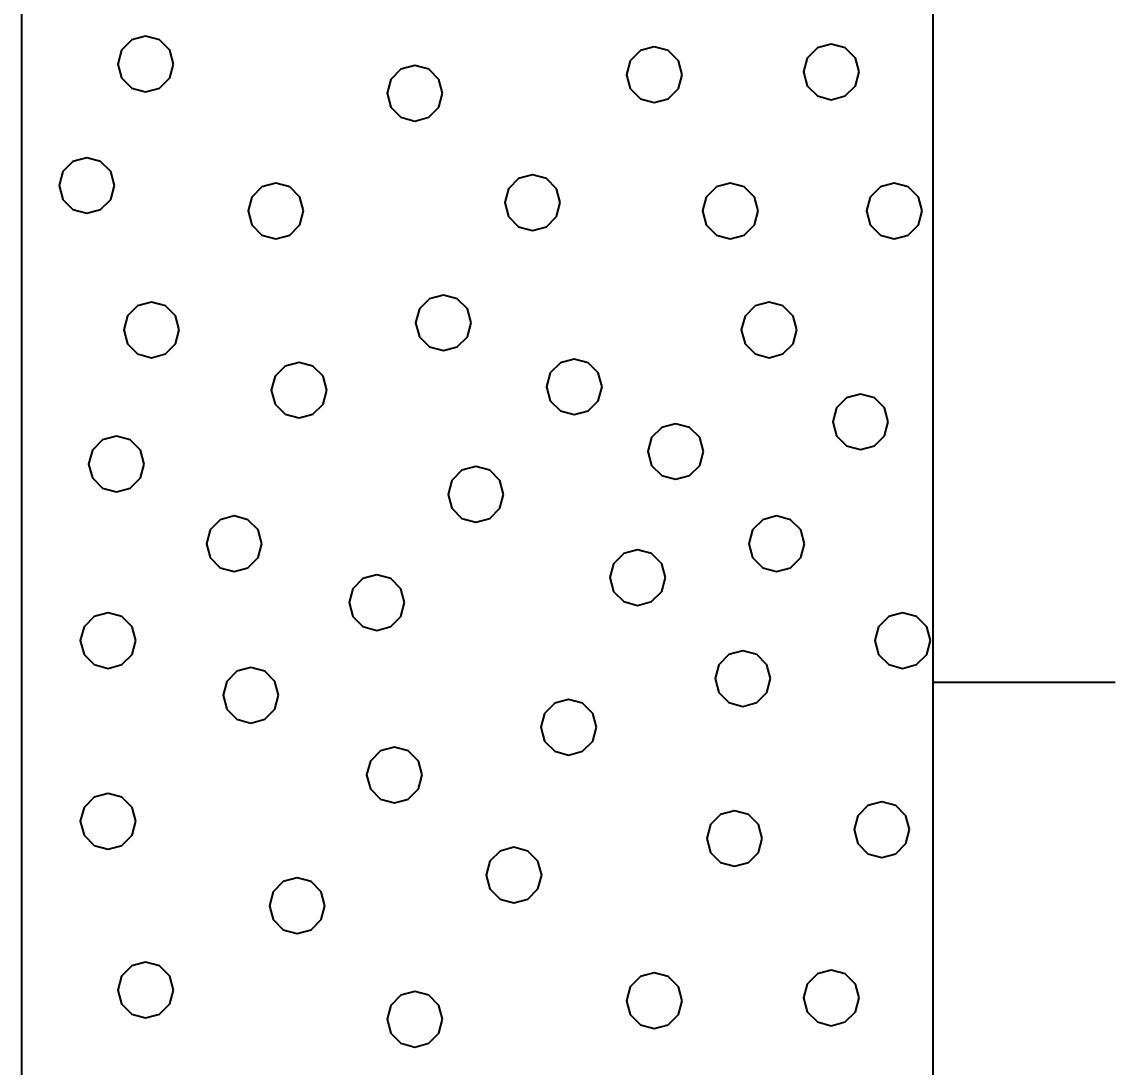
# Model space of a CAD drawing. Extents: x -582 to 653, y -817 to -3.
# Drawn here: x -25.471 to -22.471, y -210.448 to -207.581 of the extents above; entities that cross this region are included whole.
import ezdxf

# ---------------------------------------------------------------- set-up
doc = ezdxf.new("R2010")
doc.units = 0
doc.header["$LTSCALE"] = 0.4
doc.layers.add('27', color=7, linetype='Continuous', lineweight=40)

msp = doc.modelspace()

# ---------------------------------------------------------------- linework, layer by layer
at = {"layer": '27'}
msp.add_line((-22.4714, -209.3929), (-22.9714, -209.3929), dxfattribs=at)
for points in [[(-25.4713, -200.5929), (-22.9713, -200.5929), (-22.9713, -215.5929), (-25.4713, -215.5929)], [(-25.0555, -207.6963), (-25.0657, -207.6582), (-25.0936, -207.6303), (-25.1317, -207.6201), (-25.1698, -207.6303), (-25.1977, -207.6582), (-25.2079, -207.6963), (-25.1977, -207.7344), (-25.1698, -207.7623), (-25.1317, -207.7725), (-25.0936, -207.7623), (-25.0657, -207.7344)], [(-23.6597, -207.7255), (-23.6699, -207.6874), (-23.6978, -207.6595), (-23.7359, -207.6493), (-23.774, -207.6595), (-23.8018, -207.6874), (-23.8121, -207.7255), (-23.8018, -207.7636), (-23.774, -207.7915), (-23.7359, -207.8017), (-23.6978, -207.7915), (-23.6699, -207.7636)], [(-23.174, -207.7179), (-23.1842, -207.6798), (-23.2121, -207.6519), (-23.2502, -207.6417), (-23.2883, -207.6519), (-23.3162, -207.6798), (-23.3264, -207.7179), (-23.3162, -207.756), (-23.2883, -207.7839), (-23.2502, -207.7941), (-23.2121, -207.7839), (-23.1842, -207.756)], [(-24.3169, -207.7764), (-24.3271, -207.7383), (-24.355, -207.7104), (-24.3931, -207.7002), (-24.4312, -207.7104), (-24.4591, -207.7383), (-24.4693, -207.7764), (-24.4591, -207.8145), (-24.4312, -207.8424), (-24.3931, -207.8526), (-24.355, -207.8424), (-24.3271, -207.8145)], [(-25.217, -208.0294), (-25.2272, -207.9913), (-25.2551, -207.9634), (-25.2932, -207.9532), (-25.3313, -207.9634), (-25.3592, -207.9913), (-25.3694, -208.0294), (-25.3592, -208.0675), (-25.3313, -208.0954), (-25.2932, -208.1056), (-25.2551, -208.0954), (-25.2272, -208.0675)], [(-23.994, -208.0764), (-24.0042, -208.0383), (-24.0321, -208.0104), (-24.0702, -208.0002), (-24.1083, -208.0104), (-24.1362, -208.0383), (-24.1464, -208.0764), (-24.1362, -208.1145), (-24.1083, -208.1424), (-24.0702, -208.1526), (-24.0321, -208.1424), (-24.0042, -208.1145)], [(-24.6983, -208.0993), (-24.7085, -208.0612), (-24.7364, -208.0333), (-24.7745, -208.0231), (-24.8126, -208.0333), (-24.8405, -208.0612), (-24.8507, -208.0993), (-24.8405, -208.1374), (-24.8126, -208.1653), (-24.7745, -208.1755), (-24.7364, -208.1653), (-24.7085, -208.1374)], [(-23.4512, -208.0993), (-23.4614, -208.0612), (-23.4893, -208.0333), (-23.5274, -208.0231), (-23.5655, -208.0333), (-23.5934, -208.0612), (-23.6036, -208.0993), (-23.5934, -208.1374), (-23.5655, -208.1653), (-23.5274, -208.1755), (-23.4893, -208.1653), (-23.4614, -208.1374)], [(-23.0011, -208.0993), (-23.0113, -208.0612), (-23.0392, -208.0333), (-23.0773, -208.0231), (-23.1154, -208.0333), (-23.1433, -208.0612), (-23.1535, -208.0993), (-23.1433, -208.1374), (-23.1154, -208.1653), (-23.0773, -208.1755), (-23.0392, -208.1653), (-23.0113, -208.1374)], [(-24.2384, -208.406), (-24.2487, -208.3679), (-24.2765, -208.34), (-24.3146, -208.3298), (-24.3527, -208.34), (-24.3806, -208.3679), (-24.3908, -208.406), (-24.3806, -208.4441), (-24.3527, -208.4719), (-24.3146, -208.4822), (-24.2765, -208.4719), (-24.2487, -208.4441)], [(-25.0394, -208.4255), (-25.0496, -208.3874), (-25.0775, -208.3596), (-25.1156, -208.3493), (-25.1537, -208.3596), (-25.1816, -208.3874), (-25.1918, -208.4255), (-25.1816, -208.4636), (-25.1537, -208.4915), (-25.1156, -208.5017), (-25.0775, -208.4915), (-25.0496, -208.4636)], [(-23.3448, -208.4256), (-23.355, -208.3875), (-23.3829, -208.3596), (-23.421, -208.3494), (-23.4591, -208.3596), (-23.487, -208.3875), (-23.4972, -208.4256), (-23.487, -208.4637), (-23.4591, -208.4916), (-23.421, -208.5018), (-23.3829, -208.4916), (-23.355, -208.4637)], [(-24.6345, -208.5908), (-24.6447, -208.5527), (-24.6726, -208.5248), (-24.7107, -208.5146), (-24.7488, -208.5248), (-24.7767, -208.5527), (-24.7869, -208.5908), (-24.7767, -208.6289), (-24.7488, -208.6568), (-24.7107, -208.667), (-24.6726, -208.6568), (-24.6447, -208.6289)], [(-23.8794, -208.5818), (-23.8896, -208.5437), (-23.9175, -208.5158), (-23.9556, -208.5056), (-23.9937, -208.5158), (-24.0216, -208.5437), (-24.0318, -208.5818), (-24.0216, -208.6199), (-23.9937, -208.6478), (-23.9556, -208.658), (-23.9175, -208.6478), (-23.8896, -208.6199)], [(-23.0939, -208.6777), (-23.1041, -208.6396), (-23.132, -208.6117), (-23.1701, -208.6015), (-23.2082, -208.6117), (-23.2361, -208.6396), (-23.2463, -208.6777), (-23.2361, -208.7158), (-23.2082, -208.7437), (-23.1701, -208.7539), (-23.132, -208.7437), (-23.1041, -208.7158)], [(-23.6012, -208.7591), (-23.6114, -208.721), (-23.6393, -208.6931), (-23.6774, -208.6829), (-23.7155, -208.6931), (-23.7434, -208.721), (-23.7536, -208.7591), (-23.7434, -208.7972), (-23.7155, -208.8251), (-23.6774, -208.8353), (-23.6393, -208.8251), (-23.6114, -208.7972)], [(-25.1356, -208.7934), (-25.1458, -208.7553), (-25.1737, -208.7274), (-25.2118, -208.7172), (-25.2499, -208.7274), (-25.2778, -208.7553), (-25.288, -208.7934), (-25.2778, -208.8315), (-25.2499, -208.8594), (-25.2118, -208.8696), (-25.1737, -208.8594), (-25.1458, -208.8315)], [(-24.1495, -208.8766), (-24.1597, -208.8385), (-24.1876, -208.8106), (-24.2257, -208.8004), (-24.2638, -208.8106), (-24.2917, -208.8385), (-24.3019, -208.8766), (-24.2917, -208.9147), (-24.2638, -208.9426), (-24.2257, -208.9528), (-24.1876, -208.9426), (-24.1597, -208.9147)], [(-24.8127, -209.0121), (-24.8229, -208.974), (-24.8508, -208.9461), (-24.8889, -208.9359), (-24.927, -208.9461), (-24.9549, -208.974), (-24.9651, -209.0121), (-24.9549, -209.0502), (-24.927, -209.078), (-24.8889, -209.0883), (-24.8508, -209.078), (-24.8229, -209.0502)], [(-23.324, -209.0121), (-23.3342, -208.974), (-23.3621, -208.9461), (-23.4002, -208.9359), (-23.4383, -208.9461), (-23.4662, -208.974), (-23.4764, -209.0121), (-23.4662, -209.0502), (-23.4383, -209.078), (-23.4002, -209.0883), (-23.3621, -209.078), (-23.3342, -209.0502)], [(-23.7054, -209.1049), (-23.7156, -209.0668), (-23.7435, -209.0389), (-23.7816, -209.0287), (-23.8197, -209.0389), (-23.8476, -209.0668), (-23.8578, -209.1049), (-23.8476, -209.143), (-23.8197, -209.1708), (-23.7816, -209.1811), (-23.7435, -209.1708), (-23.7156, -209.143)], [(-24.4211, -209.1735), (-24.4314, -209.1354), (-24.4592, -209.1075), (-24.4973, -209.0973), (-24.5354, -209.1075), (-24.5633, -209.1354), (-24.5735, -209.1735), (-24.5633, -209.2116), (-24.5354, -209.2395), (-24.4973, -209.2497), (-24.4592, -209.2395), (-24.4314, -209.2116)], [(-25.1585, -209.2777), (-25.1687, -209.2396), (-25.1966, -209.2118), (-25.2347, -209.2015), (-25.2728, -209.2118), (-25.3007, -209.2396), (-25.3109, -209.2777), (-25.3007, -209.3158), (-25.2728, -209.3437), (-25.2347, -209.3539), (-25.1966, -209.3437), (-25.1687, -209.3158)], [(-22.9783, -209.2777), (-22.9885, -209.2396), (-23.0164, -209.2118), (-23.0545, -209.2015), (-23.0926, -209.2118), (-23.1204, -209.2396), (-23.1307, -209.2777), (-23.1204, -209.3158), (-23.0926, -209.3437), (-23.0545, -209.3539), (-23.0164, -209.3437), (-22.9885, -209.3158)], [(-23.4168, -209.382), (-23.4271, -209.3439), (-23.4549, -209.316), (-23.493, -209.3058), (-23.5311, -209.316), (-23.559, -209.3439), (-23.5692, -209.382), (-23.559, -209.4201), (-23.5311, -209.448), (-23.493, -209.4582), (-23.4549, -209.448), (-23.4271, -209.4201)], [(-24.7669, -209.4278), (-24.7771, -209.3897), (-24.805, -209.3618), (-24.8431, -209.3516), (-24.8812, -209.3618), (-24.9091, -209.3897), (-24.9193, -209.4278), (-24.9091, -209.4659), (-24.8812, -209.4937), (-24.8431, -209.504), (-24.805, -209.4937), (-24.7771, -209.4659)], [(-23.8948, -209.5155), (-23.905, -209.4774), (-23.9329, -209.4495), (-23.971, -209.4393), (-24.0091, -209.4495), (-24.037, -209.4774), (-24.0472, -209.5155), (-24.037, -209.5536), (-24.0091, -209.5815), (-23.971, -209.5917), (-23.9329, -209.5815), (-23.905, -209.5536)], [(-24.3728, -209.6464), (-24.383, -209.6083), (-24.4109, -209.5804), (-24.449, -209.5702), (-24.4871, -209.5804), (-24.515, -209.6083), (-24.5252, -209.6464), (-24.515, -209.6845), (-24.4871, -209.7124), (-24.449, -209.7226), (-24.4109, -209.7124), (-24.383, -209.6845)], [(-25.1585, -209.7735), (-25.1687, -209.7354), (-25.1966, -209.7076), (-25.2347, -209.6973), (-25.2728, -209.7076), (-25.3007, -209.7354), (-25.3109, -209.7735), (-25.3007, -209.8116), (-25.2728, -209.8395), (-25.2347, -209.8497), (-25.1966, -209.8395), (-25.1687, -209.8116)], [(-23.0355, -209.7964), (-23.0457, -209.7583), (-23.0736, -209.7304), (-23.1117, -209.7202), (-23.1498, -209.7304), (-23.1777, -209.7583), (-23.1879, -209.7964), (-23.1777, -209.8345), (-23.1498, -209.8624), (-23.1117, -209.8726), (-23.0736, -209.8624), (-23.0457, -209.8345)], [(-23.4397, -209.8206), (-23.4499, -209.7825), (-23.4778, -209.7546), (-23.5159, -209.7444), (-23.554, -209.7546), (-23.5819, -209.7825), (-23.5921, -209.8206), (-23.5819, -209.8587), (-23.554, -209.8866), (-23.5159, -209.8968), (-23.4778, -209.8866), (-23.4499, -209.8587)], [(-24.0449, -209.921), (-24.0551, -209.8829), (-24.083, -209.855), (-24.1211, -209.8448), (-24.1592, -209.855), (-24.187, -209.8829), (-24.1973, -209.921), (-24.187, -209.9591), (-24.1592, -209.987), (-24.1211, -209.9972), (-24.083, -209.987), (-24.0551, -209.9591)], [(-24.6398, -210.0049), (-24.65, -209.9668), (-24.6779, -209.9389), (-24.716, -209.9287), (-24.7541, -209.9389), (-24.782, -209.9668), (-24.7922, -210.0049), (-24.782, -210.043), (-24.7541, -210.0709), (-24.716, -210.0811), (-24.6779, -210.0709), (-24.65, -210.043)], [(-25.0555, -210.2363), (-25.0657, -210.1982), (-25.0936, -210.1703), (-25.1317, -210.1601), (-25.1698, -210.1703), (-25.1977, -210.1982), (-25.2079, -210.2363), (-25.1977, -210.2744), (-25.1698, -210.3023), (-25.1317, -210.3125), (-25.0936, -210.3023), (-25.0657, -210.2744)], [(-23.6597, -210.2655), (-23.6699, -210.2274), (-23.6978, -210.1995), (-23.7359, -210.1893), (-23.774, -210.1995), (-23.8018, -210.2274), (-23.8121, -210.2655), (-23.8018, -210.3036), (-23.774, -210.3315), (-23.7359, -210.3417), (-23.6978, -210.3315), (-23.6699, -210.3036)], [(-23.174, -210.2579), (-23.1842, -210.2198), (-23.2121, -210.1919), (-23.2502, -210.1817), (-23.2883, -210.1919), (-23.3162, -210.2198), (-23.3264, -210.2579), (-23.3162, -210.296), (-23.2883, -210.3239), (-23.2502, -210.3341), (-23.2121, -210.3239), (-23.1842, -210.296)], [(-24.3169, -210.3164), (-24.3271, -210.2783), (-24.355, -210.2504), (-24.3931, -210.2402), (-24.4312, -210.2504), (-24.4591, -210.2783), (-24.4693, -210.3164), (-24.4591, -210.3545), (-24.4312, -210.3824), (-24.3931, -210.3926), (-24.355, -210.3824), (-24.3271, -210.3545)]]:
    msp.add_lwpolyline(points, close=True, dxfattribs=at)

doc.saveas('drawing.dxf')
